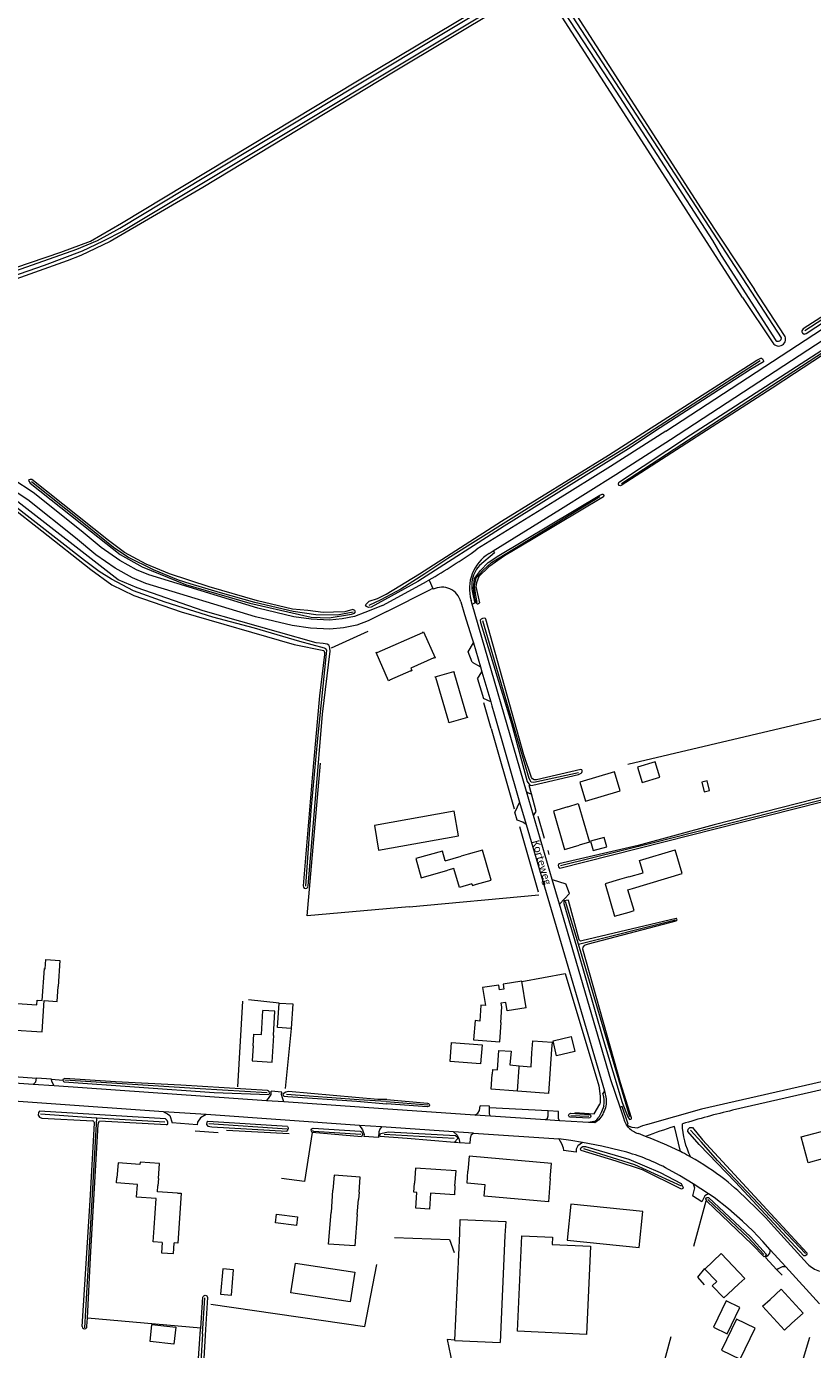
# Model space of a CAD drawing. Extents: x 177628 to 188968, y 384226 to 390673.
# Tile 324 of 393: x 185496 to 185758, y 385068 to 385507. Entities that reach past the tile are written whole.
import ezdxf

# ---------------------------------------------------------------- set-up
doc = ezdxf.new("R2010")
doc.units = 0
for name, color, linetype, lineweight in [('B01_F', 14, 'Continuous', 9), ('B01_T', 14, 'Continuous', 9), ('B02_F', 14, 'Continuous', 9), ('B02_T', 14, 'Continuous', 9), ('B07_D', 14, 'Continuous', 9), ('B11_F', 14, 'Continuous', 9), ('B11_S', 14, 'Continuous', 9), ('B14_F', 14, 'Continuous', 9), ('T02_F', 253, 'RASTER', 9), ('T03_F', 253, 'Continuous', 9), ('T04_F', 253, 'HAAG', 9), ('T04_T', 253, 'HAAG', 9), ('T05_F', 253, 'Continuous', 9), ('T07_F', 253, 'Continuous', 9), ('T09_F', 253, 'Continuous', 9), ('T09_T', 253, 'Continuous', 9), ('T22_F', 253, 'Continuous', 9), ('V00_F', 8, 'Continuous', 9), ('V00_T', 8, 'Continuous', 9), ('V06_F', 8, 'Continuous', 9), ('V06_T', 8, 'Continuous', 9), ('W01_F', 253, 'Continuous', 9), ('Z06', 7, 'Continuous', 9)]:
    doc.layers.add(name, color=color, linetype=linetype, lineweight=lineweight)
doc.styles.add('Legend', font='calibri.ttf')
doc.linetypes.add('HAAG', pattern='A,4,-1,[5,TOPOCAD.SHX,S=0.35,R=0,X=-0.35,Y=-0.35],-1', length=6)
doc.linetypes.add('RASTER', pattern='A,4,-1,[4,TOPOCAD.SHX,S=0.5,R=0,X=-0.5,Y=0],-1', length=6)

msp = doc.modelspace()

# ---------------------------------------------------------------- linework, layer by layer
at = {"layer": 'B01_F', "linetype": 'Continuous'}
for points in [[(185635.579, 385230.06), (185640.893, 385231.631)], [(185696.679, 385224.748), (185701.389, 385226.142), (185700.173, 385230.225), (185712.065, 385233.765)], [(185507.467, 385196.976), (185506.883, 385188.359)], [(185671.147, 385169.753), (185670.985, 385167.44)], [(185651.294, 385160.728), (185651.18, 385159.11)], [(185539.906, 385120.056), (185540.056, 385122.001)], [(185606.342, 385112.484), (185606.719, 385117.475)], [(185538.473, 385103.391), (185538.784, 385108.073)], [(185545.417, 385102.929), (185545.429, 385103.106)], [(185721.948, 385094.358), (185727.377, 385099.509), (185735.229, 385091.233), (185733.27, 385089.432)], [(185728.194, 385084.765), (185729.591, 385086.049)], [(185741.15, 385081.976), (185743.6, 385084.24)], [(185748.449, 385074.076), (185750.9, 385076.34)]]:
    msp.add_lwpolyline(points, dxfattribs=at)
at = {"layer": 'B01_T', "linetype": 'Continuous'}
for points in [[(185612.623, 385299.305), (185612.941, 385299.457), (185612.988, 385299.358), (185628.101, 385306.034), (185628.057, 385306.135), (185628.389, 385306.276), (185632.215, 385297.62), (185631.895, 385297.479), (185631.85, 385297.579), (185624.167, 385294.183), (185624.539, 385293.342), (185624.219, 385293.2), (185624.175, 385293.301), (185617.041, 385290.148), (185617.085, 385290.047), (185616.765, 385289.905), (185612.623, 385299.305)], [(185676.35, 385248.061), (185671.549, 385246.65), (185675.311, 385233.852), (185680.1, 385235.259)], [(185676.35, 385248.061), (185679.827, 385249.1), (185683.58, 385236.267), (185680.1, 385235.259)], [(185635.579, 385230.06), (185634.647, 385233.305), (185625.864, 385230.821), (185627.645, 385224.474), (185636.468, 385226.963)], [(185643.19, 385232.31), (185640.893, 385231.631)], [(185646.02, 385222.3), (185650.839, 385223.66), (185648.011, 385233.671), (185643.19, 385232.31)], [(185644.487, 385222.45), (185644.638, 385221.908), (185646.02, 385222.3)], [(185693.52, 385223.832), (185688.73, 385222.419), (185691.91, 385211.642), (185696.711, 385213.058)], [(185696.679, 385224.748), (185693.52, 385223.832)], [(185696.711, 385213.058), (185698.372, 385213.534), (185696.317, 385220.436), (185697.822, 385220.884)], [(185491.141, 385175.203), (185491.053, 385173.894), (185501.585, 385173.186), (185502.282, 385183.659), (185506.545, 385183.371), (185506.883, 385188.359)], [(185571.693, 385168.58), (185571.367, 385163.589), (185578.052, 385163.152), (185578.649, 385172.01), (185578.442, 385172.041), (185578.941, 385180.106), (185574.978, 385180.351)], [(185571.693, 385168.58), (185571.943, 385172.488), (185574.477, 385172.313), (185574.978, 385180.351)], [(185670.985, 385167.44), (185669.96, 385152.781), (185659.596, 385153.507)], [(185659.596, 385153.507), (185650.83, 385154.121), (185651.18, 385159.11)], [(185540.246, 385124.47), (185540.615, 385129.466), (185534.108, 385129.946), (185534.051, 385129.167), (185526.79, 385129.703), (185526.421, 385124.701)], [(185533.226, 385122.494), (185526.326, 385122.992), (185526.421, 385124.701)], [(185540.246, 385124.47), (185540.056, 385122.001)], [(185606.938, 385119.901), (185607.323, 385124.89), (185598.638, 385125.561), (185598.252, 385120.57)], [(185638.833, 385121.99), (185639.188, 385126.98), (185625.692, 385127.941), (185625.338, 385122.961)], [(185546.528, 385119.616), (185539.906, 385120.056)], [(185606.342, 385112.484), (185605.552, 385102.034), (185596.823, 385102.659), (185597.613, 385113.139), (185597.733, 385113.13), (185598.252, 385120.57)], [(185606.938, 385119.901), (185606.719, 385117.475)], [(185638.833, 385121.99), (185638.622, 385118.989), (185630.721, 385119.551), (185630.344, 385114.257), (185625.801, 385114.568), (185626.163, 385119.863), (185625.118, 385119.935), (185625.338, 385122.961)], [(185538.784, 385108.073), (185539.429, 385117.774)], [(185729.591, 385086.049), (185733.27, 385089.432)], [(185750.9, 385076.34), (185754.57, 385079.73), (185747.27, 385087.631), (185743.6, 385084.24)]]:
    msp.add_lwpolyline(points, dxfattribs=at)
at = {"layer": 'B02_F', "linetype": 'Continuous'}
for points in [[(185693.79, 385253.332), (185691.897, 385259.71), (185680.369, 385256.289), (185682.262, 385249.911), (185693.79, 385253.332)], [(185613.396, 385233.591), (185639.998, 385238.358), (185638.528, 385246.562), (185612.033, 385241.815)], [(185662.527, 385181.229), (185661.079, 385190.065), (185654.811, 385189.038), (185655.076, 385187.426), (185653.645, 385187.192), (185653.381, 385188.803), (185647.998, 385187.921)], [(185647.833, 385168.951), (185647.344, 385162.567), (185637.187, 385163.345), (185637.677, 385169.729), (185647.833, 385168.951)], [(185638.812, 385070.738), (185640.444, 385106.225)], [(185655.469, 385105.533), (185653.833, 385069.967)], [(185659.633, 385073.663), (185661.043, 385105.431), (185671.318, 385104.975), (185671.208, 385102.502), (185683.884, 385101.94), (185682.584, 385072.645)], [(185724.79, 385075.066), (185729.3, 385072.851), (185733.568, 385081.543), (185729.058, 385083.758), (185724.79, 385075.066)], [(185727.486, 385067.441), (185733.635, 385064.454), (185738.636, 385074.751), (185732.487, 385077.738), (185727.486, 385067.441)], [(185638.808, 385070.659), (185638.812, 385070.738)]]:
    msp.add_lwpolyline(points, dxfattribs=at)
at = {"layer": 'B02_T', "linetype": 'Continuous'}
for points in [[(185632.302, 385291.28), (185638.498, 385293.081), (185638.582, 385292.793), (185638.476, 385292.762), (185642.776, 385277.994), (185642.881, 385278.025), (185642.965, 385277.737), (185636.782, 385275.937), (185636.698, 385276.225), (185636.803, 385276.256), (185632.499, 385291.042), (185632.393, 385291.011), (185632.302, 385291.28)], [(185584.313, 385174.353), (185579.807, 385174.662), (185580.367, 385182.818)], [(185580.367, 385182.818), (185584.872, 385182.509), (185584.313, 385174.353)], [(185646.602, 385170.463), (185653.733, 385169.951), (185654.191, 385176.325), (185653.925, 385176.344)], [(185672.616, 385165.303), (185671.463, 385170.242), (185677.49, 385171.649), (185678.643, 385166.71), (185672.616, 385165.303)], [(185761.103, 385131.017), (185756.252, 385129.735), (185753.992, 385138.287), (185775.887, 385144.076), (185777.148, 385139.307)], [(185670.509, 385124.471), (185670.952, 385129.453), (185643.591, 385131.887), (185643.149, 385126.91)], [(185670.509, 385124.471), (185669.889, 385116.664), (185648.572, 385118.55), (185648.913, 385122.406), (185642.865, 385122.942), (185643.149, 385126.91)], [(185677.389, 385115.945), (185676.172, 385104.023), (185700.057, 385101.585), (185701.274, 385113.508), (185677.389, 385115.945)], [(185605.504, 385093.318), (185604.01, 385083.462), (185584.266, 385086.509), (185585.759, 385096.296), (185605.504, 385093.318)]]:
    msp.add_lwpolyline(points, dxfattribs=at)
at = {"layer": 'B07_D', "linetype": 'Continuous'}
msp.add_lwpolyline([(185659.596, 385153.507), (185660.161, 385161.534), (185660.195, 385161.978)], dxfattribs=at)
at = {"layer": 'B11_F', "linetype": 'Continuous'}
for points in [[(185664.44, 385166.268), (185664.715, 385170.203), (185671.147, 385169.753)], [(185651.294, 385160.728), (185652.932, 385160.613), (185653.382, 385167.041), (185657.484, 385166.754)], [(185657.484, 385166.754), (185657.113, 385162.241), (185660.195, 385161.978)], [(185660.195, 385161.978), (185664.214, 385161.634), (185664.44, 385166.268)], [(185546.528, 385119.616), (185547.778, 385119.546), (185546.652, 385102.925), (185545.429, 385103.106)]]:
    msp.add_lwpolyline(points, dxfattribs=at)
at = {"layer": 'B11_S', "linetype": 'Continuous'}
for points in [[(185697.822, 385220.884), (185714.428, 385225.827), (185712.065, 385233.765)], [(185644.487, 385222.45), (185640.307, 385221.25), (185638.499, 385227.546), (185636.468, 385226.963)], [(185491.647, 385182.743), (185499.749, 385182.199), (185499.857, 385183.804), (185501.61, 385183.686), (185502.319, 385194.238), (185502.577, 385194.221), (185502.785, 385197.293), (185507.467, 385196.976)], [(185539.429, 385117.774), (185532.919, 385118.244), (185533.226, 385122.494)], [(185541.478, 385103.191), (185538.473, 385103.391)], [(185541.478, 385103.191), (185541.252, 385099.804), (185545.191, 385099.541), (185545.417, 385102.929)], [(185728.194, 385084.765), (185724.359, 385088.807), (185725.861, 385090.233), (185721.948, 385094.358)], [(185748.449, 385074.076), (185741.15, 385081.976)]]:
    msp.add_lwpolyline(points, dxfattribs=at)
at = {"layer": 'B14_F', "linetype": 'Continuous'}
for points in [[(185699.522, 385261.254), (185701.052, 385256.124), (185706.959, 385257.887), (185705.429, 385263.017), (185699.522, 385261.254)], [(185722.703, 385256.669), (185720.976, 385256.277), (185721.713, 385253.027), (185723.44, 385253.419), (185722.703, 385256.669)], [(185612.033, 385241.815), (185613.396, 385233.591)], [(185689.279, 385234.692), (185688.406, 385237.877), (185683.957, 385236.657), (185684.83, 385233.472), (185689.279, 385234.692)], [(185647.998, 385187.921), (185648.974, 385181.967), (185647.436, 385182.078), (185647.06, 385176.838), (185645.497, 385176.95), (185645.039, 385170.575), (185646.602, 385170.463)], [(185662.527, 385181.229), (185656.233, 385180.198), (185655.77, 385183.022), (185654.111, 385182.75), (185654.302, 385181.584), (185653.925, 385176.344)], [(185586.44, 385111.763), (185586.104, 385108.875), (185579.129, 385109.686), (185579.465, 385112.574), (185586.44, 385111.763)], [(185640.444, 385106.225), (185640.617, 385110.828), (185655.78, 385110.123), (185655.469, 385105.533)], [(185565.236, 385094.132), (185561.621, 385094.453), (185560.874, 385086.056), (185564.489, 385085.735), (185565.236, 385094.132)], [(185545.965, 385075.04), (185545.335, 385069.444), (185537.451, 385070.331), (185538.081, 385075.927), (185545.965, 385075.04)], [(185682.584, 385072.645), (185659.633, 385073.663)], [(185638.808, 385070.659), (185653.833, 385069.967)]]:
    msp.add_lwpolyline(points, dxfattribs=at)
at = {"layer": 'T02_F', "linetype": 'RASTER'}
for points in [[(185764.532, 385278.214), (185696.273, 385262.077)], [(185618.68, 385104.884), (185636.979, 385104.247), (185638.543, 385099.871)], [(185554.279, 385074.695), (185516.585, 385078.032)], [(185638.812, 385070.738), (185636.242, 385070.915), (185639.612, 385054.935), (185647.447, 385046.626), (185679.328, 385040.56)]]:
    msp.add_lwpolyline(points, dxfattribs=at)
at = {"layer": 'T03_F', "linetype": 'Continuous'}
for points in [[(185542.943, 385142.328), (185520.643, 385143.521)], [(185552.431, 385140.303), (185560.139, 385139.766)], [(185591.299, 385139.791), (185588.807, 385123.511), (185581.118, 385124.438)], [(185607.802, 385138.377), (185591.299, 385139.791)], [(185557.616, 385082.705), (185608.818, 385075.293), (185612.832, 385095.903)]]:
    msp.add_lwpolyline(points, dxfattribs=at)
at = {"layer": 'T04_F', "linetype": 'HAAG'}
for points in [[(185597.804, 385300.887), (185609.923, 385306.401)], [(185650.864, 385274.141), (185658.471, 385247.374)], [(185623.619, 385214.815), (185589.638, 385211.808), (185594.067, 385262.536)], [(185664.292, 385252.316), (185663.541, 385255.13)], [(185666.343, 385244.91), (185668.475, 385237.626)], [(185666.661, 385219.633), (185660.41, 385241.449)], [(185669.746, 385233.517), (185670.087, 385232.193)], [(185661.095, 385189.967), (185675.498, 385192.645), (185686.651, 385155.286)], [(185568.182, 385183.418), (185566.476, 385154.983)], [(185580.367, 385182.818), (185570.17, 385183.828)], [(185584.313, 385174.353), (185582.353, 385154.413)], [(185686.651, 385155.286), (185687.087, 385151.813)], [(185669.793, 385146.955), (185650.305, 385147.927)], [(185678.703, 385146.388), (185685.105, 385145.981), (185686.999, 385149.195)], [(185562.846, 385140.508), (185583.702, 385139.399)], [(185613.899, 385138.497), (185622.956, 385137.842), (185638.628, 385136.576)], [(185638.628, 385136.576), (185639.329, 385136.519)], [(185639.329, 385136.519), (185639.981, 385136.498)], [(185722.549, 385116.949), (185722.212, 385116.948), (185718.138, 385101.905)], [(185737.573, 385102.628), (185722.549, 385116.949)], [(185747.592, 385092.332), (185745.884, 385094.082)], [(185710.617, 385071.812), (185704.572, 385049.318), (185746.326, 385036.698), (185756.795, 385071.707)]]:
    msp.add_lwpolyline(points, dxfattribs=at)
at = {"layer": 'T04_F', "linetype": 'HAAG', "extrusion": (0, 0, -1)}
msp.add_arc((-185676.366, 385150.863), 10.763, 174.93551, 188.91485, dxfattribs=at)
at = {"layer": 'T04_T', "linetype": 'HAAG'}
for points in [[(185650.864, 385274.141), (185648.38, 385282.604)], [(185463.828, 385160.472), (185499.727, 385157.82)], [(185504.651, 385157.456), (185508.387, 385157.18)]]:
    msp.add_lwpolyline(points, dxfattribs=at)
at = {"layer": 'T05_F', "linetype": 'Continuous'}
for points in [[(185623.619, 385214.815), (185666.681, 385218.798)], [(185721.776, 385094.539), (185719.456, 385091.701), (185721.735, 385089.081)]]:
    msp.add_lwpolyline(points, dxfattribs=at)
at = {"layer": 'T07_F', "linetype": 'Continuous'}
for points in [[(185847.44, 385466.875), (185837.938, 385460.917), (185830.427, 385455.082), (185755.212, 385406.258)], [(185694.199, 385355.525), (185781.412, 385412.443)], [(185740.348, 385396.378), (185695.735, 385367.547), (185677.685, 385356.376), (185636.488, 385330.603), (185628.863, 385325.531), (185620.844, 385320.424), (185614.199, 385316.814), (185610.194, 385314.968)], [(185604.946, 385312.81), (185599.667, 385311.809), (185592.598, 385311.849), (185585.014, 385312.964), (185572.303, 385315.98), (185560.814, 385319.237), (185550.748, 385322.139), (185546.89, 385323.425), (185538.593, 385326.861), (185530.044, 385331.101), (185525.325, 385334.218), (185515.422, 385342.199), (185497.968, 385356.069)], [(185595.395, 385300.828), (185587.195, 385302.991), (185572.194, 385307.399), (185558.264, 385311.048), (185542.456, 385316.135), (185531.982, 385319.856), (185524.632, 385323.749), (185520.536, 385326.33), (185515.667, 385329.94), (185490.985, 385349.143)], [(185646.265, 385315.954), (185645.801, 385318.336), (185645.316, 385321.515), (185645.923, 385324.166), (185648.13, 385326.66), (185650.972, 385329.291), (185687.014, 385351.18)], [(185679.966, 385259.32), (185665.087, 385256.123), (185664.205, 385256.259), (185663.454, 385257.476), (185648.106, 385309.858)], [(185589.207, 385221.699), (185591.058, 385246.785), (185593.249, 385270.782), (185596.122, 385298.994), (185596.19, 385300.082), (185595.919, 385300.626), (185595.395, 385300.828)], [(185770.257, 385252.749), (185704.799, 385236.129), (185673.941, 385228.389)], [(185679.875, 385202.33), (185675.577, 385216.62)], [(185679.875, 385202.33), (185712.14, 385210.468)], [(185696.995, 385144.927), (185679.875, 385202.33)], [(185576.399, 385152.96), (185554.062, 385154.28), (185509.055, 385157.131)], [(185615.936, 385150.07), (185606.816, 385150.633), (185582.762, 385152.366)], [(185615.936, 385150.07), (185629.767, 385148.998)], [(185519.772, 385144.572), (185518.001, 385144.679), (185500.975, 385145.917)], [(185515.78, 385074.878), (185517.362, 385103.635), (185519.772, 385144.572)], [(185542.385, 385143.208), (185519.772, 385144.572)], [(185582.98, 385140.848), (185557.022, 385142.608)], [(185677.374, 385145.411), (185683.402, 385145.248)], [(185591.778, 385140.252), (185591.429, 385140.276)], [(185591.778, 385140.252), (185607.501, 385139.257)], [(185615.289, 385139.19), (185638.559, 385137.844)], [(185720.809, 385136.514), (185717.19, 385140.552)], [(185681.567, 385134.437), (185698.487, 385129.149), (185714.096, 385122.064)], [(185755.374, 385099.551), (185726.161, 385130.473), (185720.809, 385136.514)], [(185722.964, 385117.484), (185736.376, 385104.84), (185741.564, 385099.234)], [(185554.858, 385072.809), (185555.65, 385084.773)], [(185554.858, 385072.809), (185549.816, 384987.703), (185548.313, 384960.651)]]:
    msp.add_lwpolyline(points, dxfattribs=at)
at = {"layer": 'T09_F', "linetype": 'Continuous'}
for points in [[(185446.761, 385411.686), (185507.797, 385432.458), (185517.667, 385436.152), (185527.985, 385442.096), (185606.398, 385489.451), (185652.33, 385516.866)], [(185734.44, 385417.35), (185697.002, 385475.726), (185671.254, 385515.585), (185670.896, 385516.255), (185670.645, 385517.126), (185670.876, 385518.039), (185672.912, 385519.198), (185673.5, 385519.441), (185674.185, 385519.233), (185721.731, 385445.299), (185738.43, 385420.02)], [(185654.283, 385513.747), (185618.387, 385492.269), (185555.022, 385453.959), (185524.213, 385435.99), (185514.397, 385431.39), (185509.859, 385429.54), (185429.971, 385401.063)], [(185837.288, 385461.428), (185829.903, 385455.319), (185796.378, 385433.827), (185754.66, 385406.96), (185754.186, 385406.29), (185754.195, 385405.962), (185754.402, 385405.574), (185754.502, 385405.544), (185755.003, 385405.229), (185755.654, 385405.411), (185830.905, 385454.689), (185838.187, 385459.745), (185846.634, 385465.424), (185847.475, 385465.873), (185848.368, 385466.849), (185848.364, 385467.013), (185848.113, 385467.795), (185847.665, 385468.377)], [(185751.7, 385392.072), (185744.335, 385387.203), (185694.068, 385354.83), (185693.835, 385354.79), (185693.516, 385354.832), (185693.379, 385354.928), (185693.186, 385355.291), (185693.37, 385355.899), (185693.566, 385356.088), (185717.158, 385371.706), (185745.565, 385389.981), (185780.746, 385412.725), (185781.92, 385413.225), (185782.187, 385413.283), (185782.528, 385413.041), (185782.649, 385412.893), (185782.79, 385412.629), (185779.047, 385409.951), (185751.7, 385392.072)], [(185707.022, 385374.024), (185696.503, 385367.111), (185655.2, 385341.38), (185626.499, 385322.958), (185610.985, 385314.381), (185610.08, 385314.328), (185609.421, 385314.621), (185609.037, 385315.206), (185610.335, 385316.402), (185613.057, 385317.354), (185615.994, 385318.708), (185627.052, 385325.55), (185654.335, 385342.999), (185689.906, 385364.95), (185739.178, 385396.59), (185740.548, 385397.25), (185740.805, 385397.172), (185741.122, 385396.982), (185741.48, 385396.312), (185741.376, 385395.97), (185737.14, 385393.419), (185707.022, 385374.024)], [(185587.091, 385311.949), (185590.964, 385311.148), (185596.949, 385310.828), (185604.478, 385312.052), (185605.401, 385312.473), (185605.758, 385312.88), (185605.519, 385313.326), (185604.886, 385313.706), (185602.191, 385312.84), (185598.426, 385312.766), (185595.059, 385312.618), (185589.886, 385313.299), (185584.777, 385313.727), (185573.175, 385316.5), (185557.132, 385321.134), (185543.957, 385325.507), (185536.138, 385328.722), (185528.982, 385332.578), (185523.605, 385336.596), (185498.133, 385356.863), (185497.537, 385356.904), (185497.116, 385356.751), (185497.008, 385356.55), (185497.571, 385355.63), (185517.92, 385339.444), (185527.47, 385331.914), (185534.832, 385327.809), (185549.207, 385321.996), (185570.647, 385315.723), (185587.091, 385311.949)], [(185597.272, 385300.811), (185597.09, 385301.378), (185596.864, 385301.8), (185596.332, 385302.119), (185595.016, 385302.322), (185592.652, 385302.567), (185555.116, 385313.172), (185533.165, 385320.817), (185526.828, 385323.527), (185492.43, 385350.174), (185491.133, 385350.568), (185490.228, 385350.567), (185489.874, 385350.438), (185489.455, 385350.093), (185489.493, 385349.57), (185489.822, 385348.841), (185490.696, 385348.222), (185501.45, 385339.844), (185517.756, 385326.949)], [(185664.807, 385337.2), (185655.272, 385331.469), (185650.049, 385327.83), (185646.773, 385324.595), (185646.026, 385322.5), (185645.825, 385321.289), (185647.026, 385315.866), (185646.747, 385315.674), (185646.384, 385315.48), (185646.184, 385315.458), (185645.849, 385316.085), (185645.429, 385317.346), (185644.951, 385320.78), (185645.334, 385323.954), (185647.37, 385326.653), (185649.927, 385329.249), (185653.443, 385331.637), (185686.974, 385351.675), (185687.735, 385351.997), (185687.97, 385351.953), (185688.158, 385351.841), (185688.334, 385351.511), (185688.178, 385351.088), (185664.807, 385337.2)], [(185517.756, 385326.949), (185524.778, 385321.828), (185532.043, 385318.286), (185547.814, 385312.831), (185585.378, 385302.061), (185595.228, 385300.029)], [(185657.585, 385275.785), (185662.811, 385256.48), (185663.699, 385255.216), (185664.003, 385255.124), (185664.687, 385255.192), (185679.87, 385258.767), (185680.826, 385259.278), (185681.055, 385259.485), (185681.13, 385259.822), (185681.123, 385260.073), (185680.982, 385260.337), (185680.66, 385260.462), (185665.909, 385257.033), (185665.156, 385257.012), (185664.613, 385257.316), (185664.331, 385257.844), (185661.768, 385265.339), (185649.081, 385310.432), (185648.958, 385310.663), (185648.505, 385310.718), (185647.97, 385310.686), (185647.574, 385310.475), (185647.216, 385310.114), (185647.304, 385309.313), (185657.585, 385275.785)], [(185590.023, 385221.767), (185592.488, 385250.727), (185594.817, 385278.804), (185597.278, 385299.81), (185597.272, 385300.811)], [(185595.442, 385298.655), (185593.733, 385284.923), (185591.337, 385257.73), (185588.323, 385221.768)], [(185764.532, 385278.214), (185769.695, 385253.621), (185769.55, 385253.416), (185769.352, 385253.31), (185725.039, 385242.101), (185699.704, 385235.222), (185673.395, 385229.053), (185673.14, 385228.578), (185673.255, 385228.045), (185673.513, 385227.801), (185673.751, 385227.674), (185769.191, 385251.866)], [(185688.187, 385170.351), (185694.42, 385149.718), (185696.289, 385144.948), (185696.864, 385144.111), (185697.346, 385144.241), (185697.511, 385144.329), (185697.586, 385144.666), (185693.906, 385156.314), (185681.357, 385200.675), (185681.42, 385201.43), (185682.056, 385202.066), (185682.287, 385202.19), (185683.266, 385202.501), (185712.429, 385210.153), (185712.642, 385210.309), (185712.722, 385210.479), (185712.666, 385210.661), (185712.525, 385210.925), (185712.424, 385210.956), (185680.981, 385203.443), (185680.563, 385203.432), (185680.224, 385203.59), (185680.118, 385203.788), (185676.582, 385216.913), (185676.461, 385217.06), (185675.181, 385216.758), (185675.038, 385216.47), (185675.087, 385215.902), (185679.272, 385201.639), (185688.187, 385170.351)], [(185508.387, 385157.18), (185508.384, 385157.119), (185508.673, 385156.687), (185508.884, 385156.623), (185558.708, 385153.061), (185576.801, 385152.393), (185577.075, 385152.539), (185577.227, 385152.914), (185577.15, 385153.167), (185576.885, 385153.554), (185576.464, 385153.681), (185547.704, 385155.52), (185525.961, 385156.646), (185509.108, 385157.741), (185508.399, 385157.421), (185508.387, 385157.18)], [(185616.191, 385150.772), (185613.132, 385150.782), (185583.494, 385153.385), (185582.595, 385153.198), (185582.001, 385152.881), (185581.618, 385152.5), (185581.959, 385151.86), (185583.285, 385151.688), (185606.244, 385150.155)], [(185616.191, 385150.772), (185629.661, 385149.475)], [(185542.943, 385142.328), (185543.327, 385142.687), (185543.405, 385143.189), (185543.163, 385143.713), (185542.617, 385144.304), (185500.705, 385146.836), (185500.291, 385146.461), (185500.21, 385145.534), (185500.653, 385144.849), (185501.48, 385144.523), (185518.453, 385143.636)], [(185606.244, 385150.155), (185616.116, 385149.264)], [(185629.63, 385148.317), (185616.116, 385149.264)], [(185677.357, 385146.143), (185683.341, 385145.792)], [(185514.876, 385075.228), (185517.485, 385117.173), (185518.988, 385142.874)], [(185516.585, 385078.032), (185517.677, 385098.205), (185520.22, 385142.462)], [(185583.129, 385141.744), (185556.632, 385143.444), (185556.272, 385143.164), (185556.258, 385142.412), (185556.623, 385141.874), (185557.946, 385141.627), (185582.882, 385140.254)], [(185683.283, 385144.583), (185677.179, 385144.813)], [(185591.724, 385141.193), (185591.676, 385141.196)], [(185591.724, 385141.193), (185607.353, 385140.226), (185607.731, 385139.958), (185607.959, 385139.532), (185608.033, 385139.101), (185607.802, 385138.377)], [(185613.899, 385138.497), (185613.845, 385138.813), (185614.043, 385139.467), (185616.749, 385139.973), (185639.058, 385138.739), (185639.579, 385138.352), (185639.689, 385137.706), (185638.628, 385136.576)], [(185720.083, 385135.77), (185716.246, 385140.089), (185716.368, 385140.822), (185716.96, 385141.44), (185717.774, 385141.383), (185721.118, 385137.335)], [(185721.118, 385137.335), (185755.875, 385099.771)], [(185701.142, 385127.312), (185692.475, 385130.198), (185680.802, 385133.793), (185680.57, 385134.228), (185680.806, 385134.834), (185681.399, 385135.07), (185682.187, 385135.092), (185696.684, 385130.848), (185707.084, 385126.494), (185714.091, 385122.804), (185714.727, 385121.465), (185714.578, 385121.146), (185714.205, 385120.947), (185701.142, 385127.312)], [(185754.835, 385098.791), (185732.096, 385123.226), (185720.083, 385135.77)], [(185722.549, 385116.949), (185722.308, 385117.699), (185722.519, 385118.052), (185722.643, 385118.119), (185723.116, 385118.131), (185737.127, 385105.075), (185742.299, 385099.286), (185742.063, 385098.68), (185741.69, 385098.481), (185737.573, 385102.628)], [(185554.279, 385074.695), (185555, 385085.01)], [(185556.529, 385084.92), (185555.924, 385074.219)], [(185516.44, 385075.363), (185516.585, 385078.032)], [(185547.26, 384962.744), (185552.241, 385045.286), (185554.254, 385074.343)], [(185555.924, 385074.219), (185549.196, 384958.895)], [(185554.254, 385074.343), (185554.279, 385074.695)]]:
    msp.add_lwpolyline(points, dxfattribs=at)
at = {"layer": 'T09_F', "linetype": 'Continuous', "extrusion": (0, 0, -1)}
for centre, radius, start, end in [((-185592.887, 385298.961), 2.573, 155.47055, 186.82411), ((-185629.725, 385148.894), 0.585, 83.67066, 279.39626), ((-185677.303, 385145.473), 0.672, 280.64558, 94.60014), ((-185521.886, 385142.411), 1.667, 1.76942, 41.77742), ((-185582.341, 385141.109), 1.012, 141.14535, 237.67951), ((-185683.398, 385145.183), 0.611, 84.61961, 280.87354), ((-185591.862, 385140.393), 0.824, 313.11069, 76.92974), ((-185755.064, 385099.59), 0.831, 167.40017, 286.00254), ((-185555.76, 385084.882), 0.77, 9.57781, 177.15951)]:
    msp.add_arc(centre, radius, start, end, dxfattribs=at)
at = {"layer": 'T09_F', "linetype": 'Continuous'}
for centre, radius, start, end in [((185589.173, 385221.717), 0.851, 176.5979, 3.33469), ((185517.743, 385142.568), 1.282, 13.78436, 56.361), ((185515.661, 385075.258), 0.786, 182.19738, 7.66938)]:
    msp.add_arc(centre, radius, start, end, dxfattribs=at)
at = {"layer": 'T09_T', "linetype": 'Continuous'}
for points in [[(185748.394, 385404.805), (185738.43, 385420.02)], [(185734.44, 385417.35), (185744.555, 385402.263)]]:
    msp.add_lwpolyline(points, dxfattribs=at)
msp.add_arc((185746.468, 385403.544), 2.302, 213.81862, 33.20257, dxfattribs=at)
at = {"layer": 'T22_F', "linetype": 'Continuous'}
for points in [[(185644.603, 385296.133), (185643.268, 385299.623)], [(185646.379, 385290.64), (185648.287, 385284.091)], [(185665.831, 385246.464), (185664.292, 385252.316)], [(185659.546, 385243.592), (185658.784, 385246.271)], [(185676.909, 385219.24), (185675.716, 385222.439)], [(185504.651, 385157.456), (185499.727, 385157.82)], [(185581.313, 385153.211), (185577.682, 385153.464)], [(185650.275, 385148.476), (185647.233, 385148.683)], [(185673.28, 385146.733), (185669.793, 385146.955)], [(185553.079, 385142.352), (185544.787, 385142.93)], [(185613.447, 385138.144), (185608.52, 385138.488)], [(185643.766, 385136.059), (185640.288, 385136.292)], [(185679.082, 385133.213), (185674.942, 385133.827)], [(185720.946, 385116.719), (185717.807, 385118.745)], [(185745.884, 385094.082), (185742.15, 385098.17)]]:
    msp.add_lwpolyline(points, dxfattribs=at)
at = {"layer": 'V00_F', "linetype": 'Continuous'}
for points in [[(185651.581, 385333.171), (185652.017, 385332.532), (185646.969, 385328.247)], [(185644.88, 385318.198), (185645.387, 385315.703), (185644.544, 385315.438)], [(185662.626, 385253.113), (185663.217, 385252.666), (185664.107, 385252.319), (185664.292, 385252.316)], [(185660.338, 385249.601), (185658.784, 385246.271)], [(185662.541, 385242.121), (185661.401, 385242.9), (185659.546, 385243.592)], [(185664.956, 385245.157), (185665.831, 385246.464)], [(185671.195, 385223.861), (185675.716, 385222.439)], [(185673.6, 385215.651), (185676.909, 385219.24)], [(185498.546, 385155.752), (185499.403, 385156.633), (185499.727, 385157.82)], [(185505.538, 385155.265), (185504.76, 385156.721), (185504.651, 385157.456)], [(185576.174, 385150.35), (185576.775, 385151.033), (185577.691, 385152.368), (185577.682, 385153.464)], [(185581.972, 385149.947), (185581.564, 385150.936), (185581.19, 385152.426), (185581.313, 385153.211)], [(185688.59, 385153.67), (185689.098, 385150.986)], [(185541.949, 385146.692), (185543.239, 385145.939), (185543.976, 385145.39), (185544.787, 385142.93)], [(185645.475, 385145.584), (185646.411, 385146.205), (185646.936, 385147.029), (185647.233, 385148.683)], [(185650.305, 385147.927), (185650.275, 385148.476)], [(185650.615, 385145.236), (185650.311, 385145.918), (185650.35, 385147.086), (185650.305, 385147.927)], [(185668.929, 385143.994), (185669.605, 385144.537), (185669.773, 385145.352), (185669.793, 385146.955)], [(185673.557, 385143.681), (185673.228, 385144.41), (185673.227, 385145.315), (185673.28, 385146.733)], [(185695.856, 385142.351), (185696.376, 385142.488), (185694.412, 385148.389), (185693.786, 385148.194)], [(185556.096, 385145.706), (185554.199, 385144.692), (185553.253, 385143.243), (185553.079, 385142.352)], [(185607.114, 385142.15), (185608.039, 385140.647), (185608.627, 385139.143), (185608.52, 385138.488)], [(185685.373, 385143.014), (185683.199, 385143.144)], [(185614.354, 385141.645), (185613.817, 385140.925), (185613.549, 385140.003), (185613.447, 385138.144)], [(185638.358, 385139.985), (185639.529, 385138.887), (185640.139, 385137.787), (185640.343, 385136.822), (185640.288, 385136.292)], [(185644.964, 385139.542), (185644.112, 385138.776), (185643.89, 385137.764), (185643.766, 385136.059)], [(185673.416, 385137.618), (185674.251, 385136.07), (185674.839, 385134.678), (185674.942, 385133.827)], [(185681.25, 385136.465), (185679.657, 385135.382), (185679.098, 385134.257), (185679.082, 385133.213)], [(185743.682, 385100.748), (185743.46, 385099.625), (185742.811, 385098.792), (185742.15, 385098.17)], [(185748.85, 385095.084), (185747.592, 385095.126), (185746.312, 385094.426), (185745.884, 385094.082)]]:
    msp.add_lwpolyline(points, dxfattribs=at)
for centre, radius, start, end in [((185654.124, 385321.669), 9.719, 137.40702, 173.36682), ((185656.545, 385321.554), 12.138, 174.14772, 196.05219)]:
    msp.add_arc(centre, radius, start, end, dxfattribs=at)
at = {"layer": 'V00_F', "linetype": 'Continuous', "extrusion": (0, 0, -1)}
for centre, radius, start, end in [((-185680.956, 385150.201), 8.18, 174.49632, 208.13778), ((-185682.03, 385148.66), 6.561, 200.66729, 239.36901)]:
    msp.add_arc(centre, radius, start, end, dxfattribs=at)
at = {"layer": 'V00_T', "linetype": 'Continuous'}
for points in [[(185708.92, 385372.97), (185848.33, 385463.884)], [(185710.491, 385370.205), (185812.345, 385436.682)], [(185708.92, 385372.97), (185690.602, 385361.15), (185672.093, 385349.632)], [(185673.92, 385347.03), (185692.281, 385358.499), (185710.491, 385370.205)], [(185672.093, 385349.632), (185646.12, 385333.66)], [(185651.581, 385333.171), (185673.92, 385347.03)], [(185650.168, 385332.295), (185651.581, 385333.171)], [(185630.203, 385323.481), (185630.249, 385323.38)], [(185630.249, 385323.38), (185631.48, 385320.667)], [(185631.48, 385320.667), (185631.61, 385320.38)], [(185640.749, 385316.212), (185642.049, 385312.032), (185644.492, 385304.286)], [(185644.544, 385315.438), (185644.18, 385316.694)], [(185662.626, 385253.113), (185644.544, 385315.438)], [(185643.268, 385299.623), (185644.951, 385302.558)], [(185644.492, 385304.286), (185644.951, 385302.558)], [(185644.951, 385302.558), (185647.276, 385294.548)], [(185644.603, 385296.133), (185647.276, 385294.548)], [(185646.379, 385290.64), (185647.815, 385292.926)], [(185647.276, 385294.548), (185647.815, 385292.926)], [(185647.815, 385292.926), (185650.715, 385282.981)], [(185650.715, 385282.981), (185648.287, 385284.091)], [(185650.715, 385282.981), (185651.113, 385281.659)], [(185651.113, 385281.659), (185651.821, 385278.921), (185660.338, 385249.601)], [(185664.956, 385245.157), (185662.626, 385253.113)], [(185660.338, 385249.601), (185662.541, 385242.121)], [(185671.195, 385223.861), (185664.956, 385245.157)], [(185662.541, 385242.121), (185688.59, 385153.67)], [(185673.6, 385215.651), (185671.195, 385223.861)], [(185693.786, 385148.194), (185690.7, 385157.28), (185673.6, 385215.651)], [(185498.546, 385155.752), (185463.991, 385158.156), (185456.182, 385158.728), (185448.378, 385159.359)], [(185505.538, 385155.265), (185498.546, 385155.752)], [(185576.174, 385150.35), (185505.538, 385155.265)], [(185541.949, 385146.692), (185465.491, 385152.021), (185451.54, 385153.072)], [(185688.59, 385153.67), (185688.05, 385152.68)], [(185556.096, 385145.706), (185541.949, 385146.692)], [(185581.972, 385149.947), (185576.174, 385150.35)], [(185645.475, 385145.584), (185614.97, 385147.651), (185581.972, 385149.947)], [(185688.29, 385148.561), (185687.573, 385146.673), (185686.64, 385144.881)], [(185695.031, 385144.529), (185693.786, 385148.194)], [(185607.114, 385142.15), (185556.096, 385145.706)], [(185614.354, 385141.645), (185607.114, 385142.15)], [(185650.615, 385145.236), (185645.475, 385145.584)], [(185668.929, 385143.994), (185650.615, 385145.236)], [(185673.557, 385143.681), (185668.929, 385143.994)], [(185681.391, 385143.15), (185673.557, 385143.681)], [(185683.199, 385143.144), (185681.391, 385143.15)], [(185684.98, 385143.46), (185683.199, 385143.144)], [(185695.856, 385142.351), (185695.339, 385143.4), (185695.031, 385144.529)], [(185696.57, 385141.41), (185696.19, 385141.863), (185695.856, 385142.351)], [(185638.358, 385139.985), (185614.354, 385141.645)], [(185644.964, 385139.542), (185638.358, 385139.985)], [(185644.964, 385139.542), (185673.416, 385137.618)], [(185681.25, 385136.465), (185677.34, 385137.09), (185673.416, 385137.618)], [(185702.188, 385138.48), (185699.81, 385139.391)], [(185713.857, 385133.41), (185709.34, 385135.53), (185704.33, 385137.66), (185702.188, 385138.48)], [(185694.126, 385133.701), (185687.716, 385135.215), (185681.25, 385136.465)], [(185714.415, 385133.148), (185713.857, 385133.41)], [(185718.085, 385122.668), (185713.497, 385125.43), (185708.838, 385128.072)], [(185723.16, 385119.418), (185720.634, 385121.062), (185718.085, 385122.668)], [(185725.037, 385118.162), (185723.16, 385119.418)], [(185734.478, 385110.342), (185729.837, 385114.348), (185725.037, 385118.162)], [(185741.168, 385103.503), (185737.937, 385107.034), (185734.478, 385110.342)], [(185756.11, 385096.114), (185744.96, 385108.291)], [(185743.682, 385100.748), (185741.168, 385103.503)], [(185748.85, 385095.084), (185743.682, 385100.748)], [(185760.038, 385082.824), (185748.85, 385095.084)]]:
    msp.add_lwpolyline(points, dxfattribs=at)
for centre, radius, start, end in [((185534.127, 385491.251), 193.332, 299.79838, 305.39985), ((185657.456, 385320.548), 13.824, 121.81585, 196.18839), ((185634.505, 385314.624), 6.443, 14.27252, 116.69511), ((185679.145, 385150.095), 9.273, 350.48032, 16.189), ((185684.427, 385145.787), 2.391, 283.37955, 337.7491), ((185702.335, 385147.053), 8.067, 224.38479, 251.75717), ((185676.213, 385064.844), 71.149, 62.70698, 75.41804), ((185662.055, 385034.825), 111.396, 60.29848, 61.96363), ((185662.609, 385035.876), 110.208, 53.24766, 60.27767), ((185629.658, 385005.63), 154.382, 41.68064, 50.16436), ((185762.42, 385101.89), 8.555, 222.46924, 254.01878)]:
    msp.add_arc(centre, radius, start, end, dxfattribs=at)
at = {"layer": 'V06_F', "linetype": 'Continuous'}
for points in [[(185614.79, 385315.02), (185608.896, 385312.667), (185605.375, 385311.372), (185601.352, 385310.55), (185597.096, 385310.079), (185591.036, 385310.446), (185585.234, 385311.252), (185573.256, 385314.135), (185537.001, 385325.174), (185532.876, 385326.88), (185527.417, 385329.912), (185521.198, 385334.212), (185514.544, 385339.752), (185498.575, 385352.547), (185491.862, 385357.003), (185487.985, 385359.256), (185483.928, 385361.136), (185480.323, 385361.876), (185476.046, 385361.966), (185459.117, 385361.287), (185410.386, 385356.743)], [(185616.22, 385312.98), (185611.499, 385310.625), (185610, 385309.877), (185606.197, 385308.478), (185601.818, 385307.584), (185597.172, 385307.069), (185590.738, 385307.458), (185584.676, 385308.3), (185572.468, 385311.239), (185535.989, 385322.346), (185531.57, 385324.174), (185525.831, 385327.36), (185519.382, 385331.82), (185512.646, 385337.428), (185496.803, 385350.121), (185490.278, 385354.455), (185486.597, 385356.592), (185482.984, 385358.268), (185479.987, 385358.882), (185476.074, 385358.964), (185459.337, 385358.293), (185419.305, 385353.861)], [(185630.249, 385323.38), (185629.62, 385323.04)], [(185631.48, 385320.667), (185630.91, 385320.38)], [(185713.857, 385133.41), (185711.832, 385141.796)], [(185718.085, 385122.668), (185718.448, 385121.388), (185718.182, 385120.017), (185717.807, 385118.745)], [(185723.16, 385119.418), (185722.488, 385119.079), (185721.949, 385118.696), (185720.946, 385116.719)]]:
    msp.add_lwpolyline(points, dxfattribs=at)
at = {"layer": 'V06_F', "linetype": 'Continuous', "extrusion": (0, 0, -1)}
msp.add_arc((-185740.834, 385143.427), 26.39, 333.33727, 358.2534, dxfattribs=at)
at = {"layer": 'V06_T', "linetype": 'Continuous'}
for points in [[(185614.79, 385315.02), (185629.62, 385323.04)], [(185616.22, 385312.98), (185630.91, 385320.38)], [(185780.247, 385161.094), (185720.83, 385147.511), (185702.889, 385142.43), (185701.241, 385141.938), (185699.639, 385141.31)], [(185785.141, 385159.471), (185731.12, 385147.15)]]:
    msp.add_lwpolyline(points, dxfattribs=at)
for centre, radius, start, end in [((185788.363, 384903.502), 250.282, 103.22145, 107.17529), ((185699.702, 385148.932), 7.622, 239.69882, 269.52967), ((185788.504, 384903.126), 250.683, 107.80954, 110.14058)]:
    msp.add_arc(centre, radius, start, end, dxfattribs=at)
at = {"layer": 'W01_F', "linetype": 'Continuous'}
for points in [[(185679.083, 385529.954), (185528.562, 385439.565), (185521.657, 385435.996), (185514.814, 385432.762), (185502.248, 385428.039), (185436.916, 385405.382)], [(185485.007, 385423.595), (185513.057, 385433.453), (185520.004, 385436.38), (185527.444, 385440.416), (185605.333, 385487.468), (185669.166, 385525.922)], [(185724.425, 385436.304), (185727.408, 385431.379), (185745.578, 385403.092), (185745.815, 385402.866), (185746.373, 385402.812), (185746.833, 385402.94), (185747.329, 385403.44), (185747.408, 385403.952), (185673.866, 385517.404), (185673.573, 385517.952), (185672.939, 385518.259), (185672.43, 385518.222), (185671.998, 385517.932), (185671.842, 385517.673), (185672.434, 385516.345), (185692.351, 385485.996), (185724.425, 385436.304)]]:
    msp.add_lwpolyline(points, dxfattribs=at)

# ---------------------------------------------------------------- texts
at = {"layer": 'Z06', "linetype": 'Continuous', "style": 'Legend'}
msp.add_text('Korteweg', height=2.5, rotation=285.89819, dxfattribs=at).set_placement((185664.458, 385236.526))

doc.saveas('drawing.dxf')
